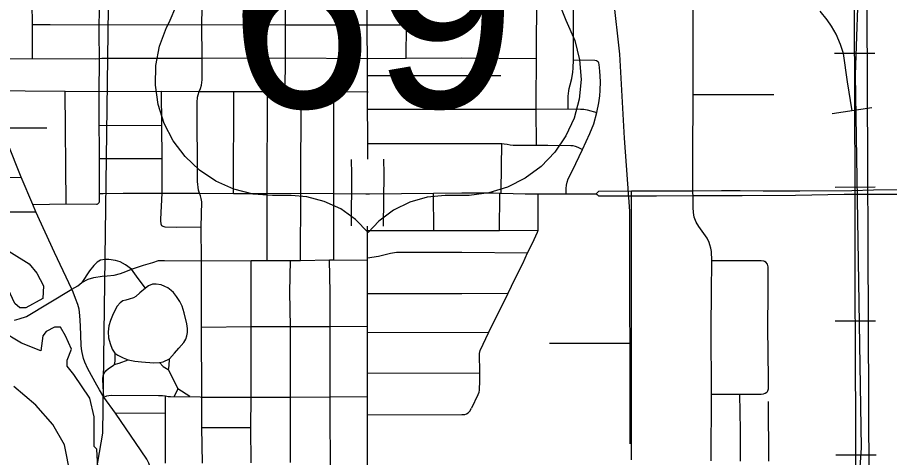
# Model space of a CAD drawing. Extents: x -1403959 to 81668, y -1400582 to 11018.
# Drawn here: x 7223.9 to 7381.4, y 8379.4 to 8458.9 of the extents above; entities that cross this region are included whole.
import ezdxf

# ---------------------------------------------------------------- set-up
doc = ezdxf.new("R2010")
doc.units = 0
for name, color, linetype in [('tdCiSectNmbr', 7, 'Continuous'), ('tdCiSectTwpRng', 7, 'Continuous'), ('tdCoDivCarto', 7, 'Continuous'), ('tdCoSecRteBand', 7, 'Continuous'), ('tdCoSecRteCL', 7, 'Continuous'), ('tdCoSurfAsphaltUnbanded', 7, 'Continuous'), ('tdCoSurfBitum', 7, 'Continuous'), ('tdCoTwpNameTxt', 7, 'Continuous')]:
    doc.layers.add(name, color=color, linetype=linetype)

msp = doc.modelspace()

# ---------------------------------------------------------------- linework, layer by layer
at = {"layer": 'tdCiSectNmbr'}
for points in [[(7345.87, 8433.74), (7345.94, 8444.99), (7345.97, 8459.97), (7345.94, 8466.24), (7346.05, 8475.76), (7345.97, 8477.83), (7345.81, 8478.47), (7345.63, 8479.02), (7345.38, 8479.6), (7344.37, 8481.39), (7342.86, 8483.98), (7342.6, 8484.59), (7342.48, 8485.2), (7342.38, 8486.21), (7342.35, 8488.3), (7342.41, 8504.66), (7342.36, 8505.02), (7342.23, 8505.54), (7342.05, 8506.09), (7342.05, 8506.09)], [(7257.26, 8390.38), (7257.18, 8402.98), (7257.16, 8409.19), (7257.16, 8414.93), (7257.12, 8421.05), (7257.21, 8425.61), (7257.13, 8426.17), (7257.02, 8426.68), (7256.84, 8427.13), (7256.65, 8427.72), (7256.55, 8428.21), (7256.5, 8428.74), (7256.48, 8429.25), (7256.42, 8443.53), (7256.47, 8444.47), (7256.56, 8444.91), (7256.78, 8445.52), (7257.01, 8446.06), (7257.18, 8446.67), (7257.28, 8447.59), (7257.3, 8451.54), (7257.25, 8457.59), (7257.38, 8463.64)], [(7345.92, 8427.13), (7345.92, 8427.53), (7345.87, 8433.74), (7345.87, 8433.74)], [(7256.84, 8427.13), (7262.95, 8427.12), (7269.05, 8427.11), (7275.1, 8427.17), (7281.06, 8427.09), (7286.82, 8427.05), (7287.29, 8427.05)], [(7287.29, 8427.05), (7287.54, 8427.05), (7299.08, 8427.18), (7304.2, 8427.21), (7309.93, 8427.21), (7311.04, 8427.18), (7311.25, 8427.17)], [(7311.25, 8427.17), (7311.31, 8427.17), (7315.61, 8427.03), (7317.96, 8427.03), (7323.01, 8427.03), (7323.01, 8427.03)], [(7323.01, 8427.03), (7325.81, 8427.04)], [(7325.81, 8427.04), (7328.41, 8427.04), (7328.59, 8426.89)], [(7334.82, 8427.51), (7328.88, 8427.48), (7328.41, 8427.04)], [(7328.59, 8426.89), (7328.85, 8426.67), (7334.81, 8426.68)], [(7334.81, 8426.68), (7339.36, 8426.69)], [(7339.79, 8427.51), (7338.95, 8427.51), (7334.82, 8427.51)], [(7339.36, 8426.69), (7345.93, 8426.71)], [(7345.92, 8427.53), (7339.79, 8427.51)], [(7351.04, 8427.55), (7345.92, 8427.53)], [(7345.93, 8426.71), (7350.02, 8426.73)], [(7350.02, 8426.73), (7354.8, 8426.75)], [(7354.43, 8427.55), (7353.58, 8427.56), (7351.04, 8427.55)], [(7358.6, 8427.54), (7354.43, 8427.55)], [(7354.8, 8426.75), (7364.42, 8426.8), (7373.24, 8426.97), (7377.72, 8426.97)], [(7359.85, 8427.54), (7358.6, 8427.54)], [(7365.21, 8427.54), (7363.66, 8427.53), (7359.85, 8427.54)], [(7383.7, 8427.76), (7383.69, 8427.76), (7378.49, 8427.69), (7374.61, 8427.58), (7365.21, 8427.54)], [(7377.72, 8426.97), (7383.7, 8426.96)], [(7257.33, 8378.42), (7257.25, 8384.83), (7257.26, 8390.29), (7257.26, 8390.34), (7257.26, 8390.38)]]:
    msp.add_lwpolyline(points, dxfattribs=at)
at = {"layer": 'tdCiSectTwpRng'}
for points in [[(7226.69, 8451.46), (7226.65, 8456.18), (7226.64, 8457.59), (7226.62, 8461.44), (7226.62, 8463.68), (7226.62, 8469.67), (7226.62, 8470.2), (7226.6, 8475.77)], [(7238.73, 8451.47), (7238.71, 8455.91), (7238.72, 8457.55), (7238.74, 8459.85), (7238.74, 8463.63), (7238.74, 8467.74), (7238.74, 8469.68), (7238.71, 8475.25), (7238.7, 8475.83), (7238.7, 8475.83)], [(7272.28, 8445.5), (7272.33, 8451.59), (7272.35, 8457.57), (7272.36, 8463.6), (7272.38, 8469.63), (7272.43, 8475.7)], [(7317.62, 8443.79), (7317.65, 8451.44), (7317.8, 8475.75)], [(7324.35, 8451.2), (7324.39, 8469.64), (7324.37, 8469.94), (7324.11, 8470.94), (7324.08, 8471.3), (7324.08, 8475.73)], [(7226.64, 8457.59), (7229.83, 8457.58), (7238.69, 8457.55)], [(7238.69, 8457.55), (7238.72, 8457.55), (7257.25, 8457.59), (7272.35, 8457.57), (7287.13, 8457.53)], [(7287.13, 8457.53), (7287.27, 8457.53), (7293.37, 8457.54), (7294.19, 8457.54)], [(7294.14, 8451.52), (7294.19, 8457.54)], [(7220.56, 8451.42), (7226.51, 8451.46), (7226.69, 8451.46), (7238.02, 8451.41), (7238.64, 8451.46), (7238.73, 8451.47), (7239.15, 8451.53), (7257.3, 8451.54)], [(7238.7, 8445.5), (7238.7, 8445.5), (7238.73, 8450.98), (7238.73, 8451.47), (7238.73, 8451.47)], [(7257.3, 8451.54), (7272.33, 8451.59), (7287.11, 8451.49)], [(7287.11, 8451.49), (7287.25, 8451.49), (7287.27, 8451.49), (7294.14, 8451.52)], [(7294.14, 8451.52), (7304.13, 8451.56), (7317.65, 8451.44)], [(7323.01, 8427.03), (7323.02, 8428.02), (7323.08, 8428.57), (7323.19, 8429.15), (7323.41, 8429.75), (7324.14, 8431.25), (7325.97, 8435.03), (7327.32, 8437.95), (7328, 8439.68), (7328.58, 8441.69), (7328.94, 8443.49), (7329.08, 8444.75), (7329.19, 8445.72), (7329.2, 8447.33), (7329.12, 8449.18), (7328.96, 8450.37), (7328.94, 8450.61), (7328.84, 8450.81), (7328.73, 8450.94)], [(7323.37, 8442.35), (7323.4, 8444.68), (7323.49, 8445.64), (7323.55, 8446.07), (7323.75, 8446.74), (7324.04, 8447.84), (7324.25, 8449.01), (7324.3, 8449.7), (7324.35, 8451.2)], [(7324.35, 8451.2), (7328.19, 8451.16), (7328.49, 8451.12), (7328.69, 8450.99)], [(7328.69, 8450.99), (7328.73, 8450.94)], [(7239.56, 8390.34), (7238.74, 8391.63), (7238.25, 8392.48), (7236.67, 8395.45), (7236.13, 8396.61), (7235.89, 8397.32), (7235.61, 8398.39), (7235.52, 8399.05), (7235.45, 8399.68), (7235.3, 8403.2), (7235.2, 8405.07), (7235.07, 8406.18), (7234.84, 8407.02), (7234.45, 8408.15), (7234.01, 8409.26), (7233.75, 8409.8), (7230.61, 8416.45), (7227.27, 8423.78), (7226.73, 8425.13), (7224.61, 8430.06), (7222.12, 8436.26), (7220.99, 8438.93), (7218.03, 8445.72), (7216.7, 8448.82)], [(7287.27, 8448.42), (7304.21, 8448.37), (7311.25, 8448.41)], [(7218.03, 8445.72), (7232.55, 8445.59), (7238.68, 8445.5), (7238.7, 8445.5), (7249.96, 8445.55), (7256.78, 8445.52), (7262.99, 8445.5), (7269.09, 8445.5), (7272.28, 8445.5), (7275.16, 8445.51), (7277.24, 8445.49)], [(7232.73, 8425.2), (7232.55, 8445.59)], [(7238.21, 8425.15), (7238.34, 8425.17), (7238.48, 8425.23), (7238.6, 8425.32), (7238.69, 8425.44), (7238.75, 8425.57), (7238.78, 8425.72), (7238.78, 8426.79), (7238.78, 8427.1), (7238.75, 8433.42), (7238.74, 8435.33), (7238.72, 8439.45), (7238.69, 8443.54), (7238.7, 8445.5)], [(7250.06, 8433.41), (7249.99, 8439.4), (7249.96, 8445.55)], [(7262.95, 8427.12), (7262.99, 8445.5)], [(7269.05, 8427.11), (7269.09, 8445.5)], [(7275.1, 8427.17), (7275.16, 8445.51)], [(7277.24, 8445.49), (7281.1, 8445.52), (7287.18, 8445.44)], [(7281.06, 8427.09), (7281.1, 8445.52)], [(7287.18, 8445.44), (7287.27, 8445.44)], [(7317.65, 8435.79), (7317.62, 8442.32), (7317.62, 8443.79)], [(7345.94, 8444.99), (7360.54, 8444.98)], [(7287.19, 8442.3), (7304.18, 8442.32), (7317.62, 8442.32), (7323.37, 8442.35), (7325.62, 8442.33), (7326.19, 8442.3), (7326.83, 8442.18), (7328.58, 8441.69)], [(7238.72, 8439.45), (7249.99, 8439.4)], [(7220.99, 8438.93), (7229.25, 8438.96)], [(7287.14, 8436.13), (7304.21, 8436.1), (7311.29, 8436.11)], [(7311.29, 8436.11), (7311.42, 8436.1), (7311.85, 8436.08), (7312.39, 8435.99), (7312.9, 8435.9), (7313.45, 8435.81), (7314.09, 8435.79), (7317.65, 8435.79), (7319.69, 8435.79)], [(7311.31, 8427.17), (7311.31, 8427.57), (7311.42, 8436.1)], [(7319.69, 8435.79), (7323.87, 8435.78), (7324.23, 8435.75), (7324.65, 8435.63), (7325.11, 8435.46), (7325.97, 8435.03)], [(7238.75, 8433.42), (7250.06, 8433.41)], [(7250.07, 8427.15), (7250.06, 8433.41)], [(7207.48, 8429.98), (7224.61, 8430.06)], [(7238.78, 8427.1), (7239.44, 8427.11), (7243.06, 8427.13), (7250.07, 8427.15), (7256.84, 8427.13)], [(7249.81, 8421.94), (7249.83, 8422.46), (7250.07, 8427.15)], [(7269.02, 8414.99), (7269.05, 8427.11)], [(7275.07, 8415.01), (7275.1, 8427.17)], [(7281.06, 8415.1), (7281.06, 8427.09)], [(7299.11, 8420.44), (7299.08, 8427.18)], [(7311.01, 8420.41), (7311.05, 8426.89), (7311.04, 8427.18)], [(7311.31, 8427.17), (7311.31, 8427.17)], [(7316.94, 8418.12), (7317.87, 8420.1), (7317.94, 8420.46), (7317.97, 8420.77), (7317.96, 8427.03)], [(7334.8, 8422.23), (7334.81, 8425.64), (7334.81, 8426.68), (7334.81, 8427.09)], [(7334.81, 8427.09), (7334.82, 8427.51)], [(7349.31, 8415.01), (7349.24, 8416.61), (7349.14, 8417.2), (7348.98, 8417.8), (7348.85, 8418.25), (7348.51, 8419.01), (7346.98, 8421.15), (7346.52, 8421.92), (7346.13, 8422.84), (7346, 8423.65), (7345.95, 8424.55), (7345.93, 8426.71), (7345.92, 8427.13)], [(7226.73, 8425.13), (7232.73, 8425.2), (7238.19, 8425.15), (7238.21, 8425.15)], [(7207.84, 8423.97), (7207.98, 8423.86), (7208.49, 8423.77), (7227.27, 8423.78)], [(7249.82, 8421.86), (7249.83, 8421.62), (7249.98, 8421.34), (7250.17, 8421.2), (7250.54, 8421.05), (7252.65, 8420.99), (7257.12, 8421.05)], [(7334.8, 8378.98), (7334.8, 8380.52), (7334.79, 8400.09), (7334.8, 8409.31), (7334.8, 8422.23)], [(7287.18, 8420.38), (7293.36, 8420.41), (7299.11, 8420.44), (7304.17, 8420.41), (7311.01, 8420.41), (7317.94, 8420.46)], [(7316.07, 8416.4), (7316.94, 8418.12)], [(7287.15, 8415.47), (7289.15, 8415.76), (7291.33, 8416.31), (7292.37, 8416.49), (7293.62, 8416.49), (7300.1, 8416.5), (7304.2, 8416.47), (7316.07, 8416.4)], [(7307.49, 8398.77), (7309.06, 8402.03), (7312.53, 8409.08), (7313.13, 8410.36), (7314.42, 8412.97), (7315.18, 8414.47), (7316.07, 8416.4)], [(7233.75, 8409.8), (7234.87, 8410.44), (7235.59, 8411.01), (7236.73, 8411.6), (7237.75, 8411.93), (7239.21, 8412.18), (7240.14, 8412.22), (7241.38, 8412.35), (7242.52, 8412.64), (7243.49, 8413.01), (7244.56, 8413.44), (7246.73, 8414.13), (7248.41, 8414.66), (7249.44, 8414.97), (7250.51, 8415.02), (7257.16, 8414.93)], [(7247.04, 8409.99), (7245.74, 8411.74), (7244.56, 8413.44), (7243.46, 8414.22), (7242.46, 8414.74), (7241.64, 8415.01), (7240.45, 8415.2), (7239.71, 8415.17), (7238.91, 8415.03), (7238.35, 8414.69), (7237.72, 8414.12), (7236.97, 8413.14), (7235.59, 8411.01)], [(7257.16, 8414.93), (7266.14, 8415), (7269.02, 8414.99), (7273.23, 8415.01), (7275.07, 8415.01), (7280.31, 8415.11), (7281.06, 8415.1), (7287.16, 8415.07)], [(7266.17, 8378.45), (7266.1, 8384.83), (7266.12, 8390.3), (7266.12, 8403.05), (7266.13, 8409.61), (7266.14, 8415)], [(7273.24, 8378.49), (7273.24, 8390.32), (7273.22, 8403.05), (7273.15, 8409.25), (7273.23, 8415.01)], [(7280.17, 8330.72), (7280.19, 8331.58), (7280.21, 8336.37), (7280.21, 8342.12), (7280.21, 8342.63), (7280.32, 8350.88), (7280.32, 8356.84), (7280.35, 8360.99), (7280.38, 8364.09), (7280.38, 8369.82), (7280.49, 8378), (7280.49, 8378.57), (7280.41, 8386.78), (7280.41, 8390.4), (7280.41, 8393.19), (7280.38, 8402.3), (7280.38, 8403.08), (7280.38, 8409.19), (7280.31, 8415.11)], [(7349.22, 8378.81), (7349.25, 8390.85), (7349.23, 8402.88), (7349.29, 8409.2), (7349.31, 8415.01)], [(7349.31, 8415.01), (7358.25, 8415.01), (7358.72, 8414.92), (7358.89, 8414.82)], [(7359.35, 8391.33), (7359.43, 8391.44), (7359.54, 8391.81), (7359.54, 8393.65), (7359.46, 8402.9), (7359.52, 8409.2), (7359.51, 8413.86), (7359.39, 8414.35), (7359.08, 8414.7), (7358.89, 8414.82)], [(7249.57, 8396.57), (7250.26, 8396.7), (7251.38, 8397.26), (7252.3, 8398.28), (7253.09, 8399.18), (7253.96, 8400.2), (7254.33, 8400.81), (7254.5, 8401.37), (7254.62, 8401.97), (7254.63, 8402.73), (7254.5, 8403.54), (7254.05, 8405.52), (7253.67, 8406.75), (7253.28, 8407.6), (7252.67, 8408.49), (7252.1, 8409.19), (7251.67, 8409.55), (7251.08, 8410.03), (7250.57, 8410.32), (7249.91, 8410.6), (7249.02, 8410.72), (7248.3, 8410.69), (7247.63, 8410.41), (7247.04, 8409.99), (7246.03, 8409.14), (7245.33, 8408.49), (7244.89, 8408.24), (7244.14, 8408), (7243.49, 8407.86), (7242.99, 8407.68), (7242.5, 8407.36), (7241.96, 8406.77), (7241.59, 8406.06), (7241.08, 8405.04), (7240.75, 8404.15), (7240.45, 8403.21), (7240.32, 8402.11), (7240.4, 8401), (7240.69, 8400.01), (7241.07, 8398.96), (7241.53, 8398.24), (7242.08, 8397.91), (7243.02, 8397.41), (7243.91, 8397.04), (7245.15, 8396.8), (7246.35, 8396.71), (7248.59, 8396.54), (7249.57, 8396.57)], [(7223.38, 8404.21), (7224.28, 8404.43), (7225.55, 8404.91), (7233.75, 8409.8)], [(7287.2, 8409.02), (7304.2, 8409.06), (7312.53, 8409.08)], [(7257.18, 8402.98), (7266.12, 8403.05), (7273.22, 8403.05), (7280.3, 8403.08), (7280.38, 8403.08), (7287.14, 8403.11)], [(7287.15, 8401.99), (7287.17, 8401.99)], [(7287.17, 8401.99), (7309.06, 8402.03)], [(7319.99, 8400.05), (7334.79, 8400.09)], [(7241.53, 8398.24), (7241.54, 8397.54), (7241.52, 8396.84), (7241.39, 8396.22)], [(7305.96, 8388.36), (7307.15, 8390.8), (7307.29, 8391.23), (7307.36, 8391.59), (7307.4, 8392.14), (7307.42, 8392.79), (7307.42, 8394.7), (7307.37, 8398.17), (7307.49, 8398.77)], [(7241.41, 8396.19), (7242.3, 8396.44), (7243.91, 8397.04)], [(7249.57, 8396.57), (7250.27, 8395.86), (7251.18, 8395.32)], [(7251.22, 8395.34), (7251.32, 8395.99), (7251.38, 8397.26)], [(7239.56, 8390.34), (7239.44, 8392.25), (7239.36, 8393.6), (7239.42, 8394.15), (7239.61, 8394.64), (7239.93, 8395.04), (7240.39, 8395.48), (7241.38, 8396.18)], [(7241.38, 8396.18), (7241.39, 8396.18)], [(7251.22, 8395.31), (7251.22, 8395.33)], [(7252.91, 8391.85), (7251.22, 8395.3), (7251.22, 8395.31)], [(7287.19, 8394.67), (7307.42, 8394.7)], [(7252.92, 8391.84), (7252.26, 8390.41)], [(7252.92, 8391.84), (7252.91, 8391.85)], [(7255.07, 8390.41), (7252.92, 8391.84)], [(7239.56, 8390.34), (7240.08, 8390.54), (7240.43, 8390.64), (7240.9, 8390.68), (7249.42, 8390.63), (7250.14, 8390.59), (7250.67, 8390.53)], [(7247.56, 8336.06), (7247.6, 8336.68), (7247.65, 8344.74), (7247.67, 8347.92), (7247.68, 8349.46), (7247.68, 8352.56), (7247.74, 8360.83), (7247.83, 8374.01), (7247.83, 8374.18), (7247.88, 8377.31), (7247.83, 8377.87), (7247.69, 8378.4), (7247.3, 8379.12), (7246.28, 8380.63), (7241.63, 8387.4), (7239.56, 8390.34)], [(7250.67, 8390.53), (7251.13, 8390.46), (7251.57, 8390.42), (7256.92, 8390.39), (7257.26, 8390.34)], [(7250.67, 8378.4), (7250.69, 8387.5), (7250.67, 8390.53)], [(7257.26, 8390.34), (7257.26, 8390.34), (7257.59, 8390.29), (7266.12, 8390.3), (7273.24, 8390.32), (7280.32, 8390.4), (7280.41, 8390.4), (7287.15, 8390.43)], [(7349.25, 8390.85), (7354.4, 8390.85)], [(7354.4, 8390.85), (7358.22, 8390.85), (7358.63, 8390.92), (7358.94, 8391.02), (7359.27, 8391.21), (7359.35, 8391.33)], [(7354.48, 8378.78), (7354.51, 8380.33), (7354.5, 8384.34), (7354.4, 8390.85)], [(7359.62, 8378.78), (7359.54, 8389.54)], [(7241.63, 8387.4), (7250.69, 8387.5)], [(7287.16, 8387.12), (7304.18, 8387.16), (7304.74, 8387.21), (7305.04, 8387.31), (7305.32, 8387.5), (7305.62, 8387.77), (7305.92, 8388.3)], [(7257.25, 8384.83), (7266.1, 8384.83)]]:
    msp.add_lwpolyline(points, dxfattribs=at)
at = {"layer": 'tdCoDivCarto'}
for points in [[(7284.24, 8421.24), (7284.34, 8430.58), (7284.28, 8433.22)], [(7290.05, 8421.19), (7290.14, 8430.66), (7290.08, 8433.32)]]:
    msp.add_lwpolyline(points, dxfattribs=at)
at = {"layer": 'tdCoSecRteBand'}
for p, q in [((7332.69, 8452.28), (7330.45, 8473.05)), ((7378.74, 8452.4), (7371.48, 8452.38)), ((7378.23, 8442.59), (7371.06, 8441.48)), ((7378.84, 8428.24), (7371.58, 8428.17)), ((7378.87, 8404.04), (7371.61, 8404.01)), ((7378.98, 8379.82), (7371.72, 8379.87))]:
    msp.add_line(p, q, dxfattribs=at)
for points in [[(7378.52, 8342.37), (7377.62, 8348.48), (7377.8, 8360.69), (7377.23, 8489.1), (7378.76, 8492.76), (7379.97, 8506.18), (7379.48, 8522.21), (7378.65, 8531.64), (7376.84, 8541.06), (7371.75, 8553.54), (7367.8, 8561.04), (7366.74, 8565.62), (7366.01, 8579.21)], [(7375.29, 8448.49), (7375.95, 8467.57), (7375.52, 8479.33)], [(7375.3, 8371.72), (7375.35, 8380.52), (7375.32, 8387.13), (7375.28, 8395.63), (7375.2, 8413.16), (7375.23, 8426.34), (7375.22, 8427.03), (7375.18, 8431.51), (7375.15, 8440.26), (7375.13, 8448.3), (7375.1, 8455.42), (7375.1, 8456.06), (7375.08, 8461.56)], [(7375.3, 8371.72), (7375.35, 8380.52), (7375.32, 8387.13), (7375.28, 8395.63), (7375.2, 8413.16), (7375.23, 8426.34), (7375.22, 8427.03), (7375.18, 8431.51), (7375.15, 8440.26), (7375.13, 8448.3), (7375.1, 8455.42), (7375.1, 8456.06), (7375.08, 8461.56)], [(7374.64, 8442.04), (7373.83, 8447.26), (7373.12, 8452.38), (7372.57, 8453.98), (7371.78, 8455.88), (7370.92, 8457.33), (7370.13, 8458.44), (7368.89, 8460.01)], [(7374.64, 8442.04), (7373.83, 8447.26), (7373.12, 8452.38), (7372.57, 8453.98), (7371.78, 8455.88), (7370.92, 8457.33), (7370.13, 8458.44), (7368.89, 8460.01)], [(7334.56, 8381.86), (7334.52, 8423.88), (7333.53, 8437.1), (7332.69, 8452.28)], [(7375.69, 8371.54), (7376.33, 8381.15), (7375.29, 8448.49)]]:
    msp.add_lwpolyline(points, dxfattribs=at)
at = {"layer": 'tdCoSecRteCL'}
for points in [[(7287.18, 8433.27), (7287.11, 8460.62)], [(7287.35, 8339.03), (7287.17, 8373.02), (7287.17, 8409.02), (7287.15, 8421.22)]]:
    msp.add_lwpolyline(points, dxfattribs=at)
at = {"layer": 'tdCoSurfAsphaltUnbanded'}
msp.add_lwpolyline([(7321.63, 8461.68), (7322.97, 8458.39), (7324.61, 8454.7), (7325.45, 8451.24), (7325.71, 8447.69), (7325.38, 8444.15), (7324.45, 8440.71), (7322.96, 8437.48), (7320.96, 8434.54), (7318.49, 8431.97), (7315.62, 8429.86), (7312.45, 8428.25), (7309.05, 8427.2), (7305.52, 8426.73), (7303.76, 8426.71), (7301.17, 8426.7), (7297.92, 8426.4), (7294.77, 8425.52), (7291.83, 8424.08), (7289.21, 8422.12), (7287.26, 8420.07), (7284.97, 8422.41), (7282.31, 8424.3), (7279.34, 8425.67), (7276.17, 8426.48), (7273.34, 8426.7), (7270.02, 8426.7), (7266.48, 8427), (7263.03, 8427.89), (7259.78, 8429.34), (7256.82, 8431.31), (7254.23, 8433.75), (7252.08, 8436.59), (7250.44, 8439.75), (7249.35, 8443.14), (7248.84, 8446.66), (7248.92, 8450.22), (7249.6, 8453.71), (7250.85, 8457.04), (7251.32, 8457.97), (7252.73, 8461.23)], dxfattribs=at)
at = {"layer": 'tdCoSurfBitum'}
for points in [[(7224.38, 8406.46), (7223.46, 8407.22), (7222.24, 8409.82), (7217.97, 8414.55), (7214.61, 8416.54), (7206.82, 8419.45), (7206.82, 8420.52), (7207.89, 8421.13), (7210.49, 8421.12), (7213.54, 8420.51), (7214.46, 8419.75), (7220.11, 8418.06), (7226.06, 8414.39), (7227.43, 8412.71), (7228.65, 8410.42), (7228.5, 8408.13), (7225.45, 8406.46), (7224.38, 8406.46)], [(7238.72, 8373.31), (7238.26, 8380.95), (7237.8, 8381.41), (7237.81, 8386.75), (7237.04, 8390.11), (7234.14, 8394.39), (7232.92, 8395.92), (7232.92, 8396.98), (7233.69, 8398.97), (7232.62, 8401.41), (7231.71, 8402.94), (7230.64, 8402.94), (7229.11, 8402.18), (7228.5, 8401.41), (7228.19, 8398.67), (7224.68, 8400.04), (7217.05, 8404.63)], [(7218.53, 8327.37), (7226.02, 8342.63), (7231.68, 8357.44), (7232.45, 8360.65), (7233.21, 8366.91), (7233.67, 8369.81), (7233.52, 8376.22), (7232.46, 8381.72), (7230.32, 8385.38), (7227.27, 8388.9), (7223.3, 8392.26)]]:
    msp.add_lwpolyline(points, dxfattribs=at)
at = {"layer": 'tdCoTwpNameTxt'}
msp.add_lwpolyline([(7241.74, 8569.16), (7239.31, 8383.83), (7236.93, 8370.24), (7230.79, 8347.54), (7218.61, 8320.86), (7210.84, 8305.71), (7200.91, 8286.25), (7197.74, 8271.24), (7201.54, 8253.49), (7204.71, 8240.81), (7207.67, 8227.49), (7210.41, 8217.98), (7216.12, 8205.51), (7223.09, 8198.75), (7232.39, 8193.04), (7240.84, 8189.24), (7245.07, 8186.91), (7256.67, 8182.73), (7257.1, 8068.34), (7257.42, 7983.15)], dxfattribs=at)

# ---------------------------------------------------------------- texts
at = {"layer": 'tdCoSurfAsphaltUnbanded'}
msp.add_text('69', height=34.822, dxfattribs=at).set_placement((7262.21, 8442.6))

doc.saveas('drawing.dxf')
